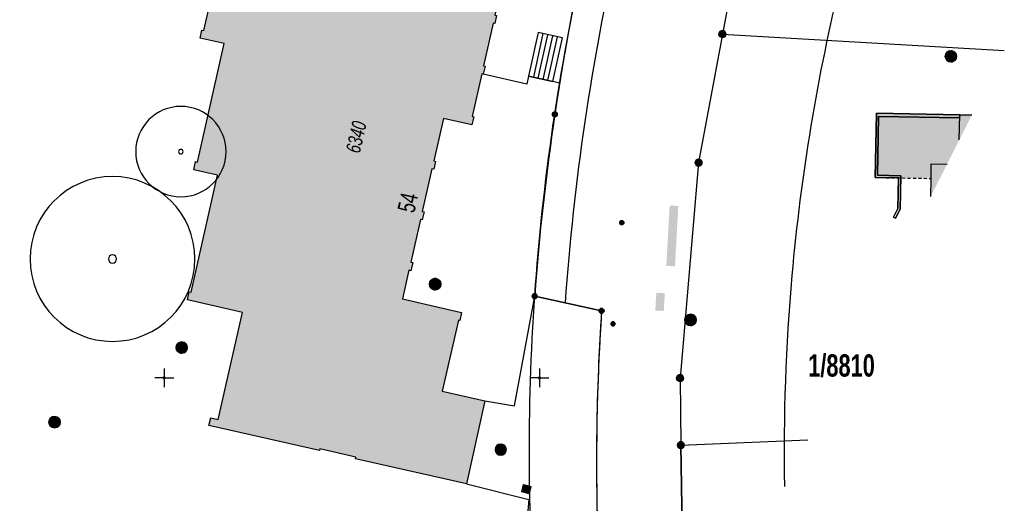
# Model space of a CAD drawing. Header units: metres. Extents: x 2695560 to 2696939, y 1260491 to 1262050.
# Tile 779 of 1005: x 2696666 to 2696732, y 1261216 to 1261249. Entities that reach past the tile are written whole.
import ezdxf

# ---------------------------------------------------------------- set-up
doc = ezdxf.new("R2010")
doc.units = ezdxf.units.M
doc.linetypes.add('AUSGEZOGEN', pattern=[0])
doc.linetypes.add('VERDECKT2_S2', pattern=[0.36, 0.2, -0.16])
for name, color, linetype in [('XR$1$AV_Flächen (EO)', 7, 'AUSGEZOGEN'), ('XR$1$AV_Gebäudeflächen (BB)', 7, 'AUSGEZOGEN'), ('XR$1$AV_Gebäudeflächen (EO)', 7, 'AUSGEZOGEN'), ('XR$1$AV_Grenzpunkte', 7, 'AUSGEZOGEN'), ('XR$1$AV_Grundstück-Nr.', 7, 'AUSGEZOGEN'), ('XR$1$AV_Haus-Nr.', 7, 'AUSGEZOGEN'), ('XR$1$AV_Koordinatennetzpunkte', 7, 'AUSGEZOGEN'), ('XR$1$AV_Linien (BB)', 7, 'AUSGEZOGEN'), ('XR$1$AV_Linien (EO)', 7, 'AUSGEZOGEN'), ('XR$1$AV_Versicherung-Nr.', 7, 'AUSGEZOGEN'), ('XR$1$AW_LK_Einlaufschacht alt', 24, 'AUSGEZOGEN'), ('XR$1$AW_LK_Schachtdeckel', 24, 'AUSGEZOGEN'), ('XR$1$EW_LK_Knoten', 1, 'AUSGEZOGEN'), ('XR$1$GR_Baum', 94, 'AUSGEZOGEN'), ('XR$1$Liegenschaftsgrenzen', 7, 'AUSGEZOGEN'), ('XR$1$PFAV', 255, 'AUSGEZOGEN'), ('XR$1$PFAW', 255, 'AUSGEZOGEN'), ('XR$1$PFEW', 255, 'AUSGEZOGEN'), ('XR$1$RAEW', 8, 'AUSGEZOGEN'), ('XR$1$RP_Abstandslinie', 7, 'AUSGEZOGEN')]:
    doc.layers.add(name, color=color, linetype=linetype)
doc.styles.add('ARIAL', font='arial.ttf')

# ---------------------------------------------------------------- blocks, each defined once
blk = doc.blocks.new('COMPLEXOBJECT_1470')
at = {"layer": 'XR$1$AV_Gebäudeflächen (BB)', "true_color": 0xd2d2d2, "transparency": 33554687}
for points in [[(873.946, 240.674), (874.785, 242.339), (873.974, 242.353)], [(873.13, 239.057), (872.081, 239.075), (872.065, 238.108), (872.045, 236.903)]]:
    blk.add_hatch(color=254, dxfattribs=at).paths.add_polyline_path(points)
blk = doc.blocks.new('COMPLEXOBJECT_143')
at = {"layer": 'XR$1$AV_Linien (BB)', "color": 7, "linetype": 'AUSGEZOGEN', "transparency": 33554687}
blk.add_lwpolyline([(6695.134, 11217.934), (6699.293, 11216.898), (6698.924, 11212.524)], dxfattribs=at)
blk = doc.blocks.new('COMPLEXOBJECT_147')
at = {"layer": 'XR$1$AV_Linien (BB)', "color": 7, "linetype": 'AUSGEZOGEN', "transparency": 33554687}
blk.add_line((6701.711, 11230.002), (6704.138, 11229.469), dxfattribs=at)
blk.add_arc((6855.478, 11219.368), 151.676, 176.18153, 181.74964, dxfattribs=at)
blk = doc.blocks.new('COMPLEXOBJECT_572')
at = {"layer": 'XR$1$AV_Linien (BB)', "color": 7, "linetype": 'AUSGEZOGEN', "transparency": 33554687}
blk.add_line((6701.381, 11244.887), (6701.344, 11244.657), dxfattribs=at)
blk.add_lwpolyline([(6720.588, 11314.278), (6713.031, 11283.615), (6710.695, 11284.17), (6703.852, 11256.968), (6703.547, 11255.756), (6703.242, 11254.544)], dxfattribs=at)
for centre, radius, start, end in [((6864.326, 11275.337), 148.92, 160.18922, 164.84147), ((6865.392, 11218.286), 166.154, 167.39558, 169.90104), ((6878.436, 11216.076), 179.383, 169.93662, 170.75762)]:
    blk.add_arc(centre, radius, start, end, dxfattribs=at)
blk = doc.blocks.new('COMPLEXOBJECT_573')
at = {"layer": 'XR$1$AV_Linien (BB)', "color": 7, "linetype": 'AUSGEZOGEN', "transparency": 33554687}
for centre, radius, start, end in [((6882.326, 11215.665), 183.289, 170.89903, 171.55914), ((6865.71, 11218.201), 166.481, 171.58314, 175.7811)]:
    blk.add_arc(centre, radius, start, end, dxfattribs=at)
blk = doc.blocks.new('COMPLEXOBJECT_730')
at = {"layer": 'XR$1$AV_Linien (BB)', "color": 7, "linetype": 'AUSGEZOGEN', "transparency": 33554687}
blk.add_arc((6861.473, 11218.733), 160.159, 167.26986, 175.96541, dxfattribs=at)
blk = doc.blocks.new('COMPLEXOBJECT_1371')
at = {"layer": 'XR$1$Liegenschaftsgrenzen', "color": 7, "linetype": 'AUSGEZOGEN', "transparency": 33554687}
blk.add_line((6704.138, 11229.469), (6699.68, 11230.449), dxfattribs=at)
for centre, radius, start, end in [((6866.557, 11218.072), 167.338, 167.41121, 171.58185), ((6865.71, 11218.201), 166.481, 171.58314, 175.7811), ((6854.923, 11219.377), 151.123, 176.17078, 182.2487)]:
    blk.add_arc(centre, radius, start, end, dxfattribs=at)
blk = doc.blocks.new('BAV15')
at = {"layer": 'XR$1$PFAV', "transparency": 33554687}
blk.add_hatch(color=7, dxfattribs=at).paths.add_polyline_path([(0.5, 0), (0.49, 0.1), (0.46, 0.2), (0.41, 0.29), (0.34, 0.36), (0.26, 0.42), (0.17, 0.47), (0.08, 0.49), (-0.03, 0.5), (-0.13, 0.48), (-0.22, 0.45), (-0.31, 0.4), (-0.38, 0.33), (-0.44, 0.24), (-0.48, 0.15), (-0.5, 0.05), (-0.5, -0.05), (-0.48, -0.15), (-0.44, -0.24), (-0.38, -0.33), (-0.31, -0.4), (-0.22, -0.45), (-0.13, -0.48), (-0.03, -0.5), (0.08, -0.49), (0.17, -0.47), (0.26, -0.42), (0.34, -0.36), (0.41, -0.29), (0.46, -0.2), (0.49, -0.1)])
at = {"color": 7, "transparency": 33554687}
for start, end in [(90, 270), (270, 90)]:
    blk.add_arc((0, 0), 0.5, start, end, dxfattribs=at)
at = {"layer": 'XR$1$PFAV', "transparency": 33554687}
blk.add_circle((0, 0), 0.5, dxfattribs=at)
blk = doc.blocks.new('BAV2041')
at = {"color": 7, "transparency": 33554687}
for p, q in [((-0.05, 0), (-0.5, 0)), ((0, 0.5), (0, 0.05)), ((0.05, 0), (0.5, 0)), ((0, -0.05), (0, -0.5))]:
    blk.add_line(p, q, dxfattribs=at)
blk.add_circle((0, 0), 0.05, dxfattribs=at)
for start, end in [(90, 270), (270, 90)]:
    blk.add_arc((0, 0), 0.05, start, end, dxfattribs=at)
blk = doc.blocks.new('COMPLEXOBJECT_1435')
at = {"layer": 'XR$1$RP_Abstandslinie', "color": 7, "linetype": 'AUSGEZOGEN', "transparency": 33554687}
for centre, radius, start, end in [((6849.417, 11220.057), 133.118, 166.25742, 174.93024), ((6849.317, 11220.118), 133.012, 174.95272, 181.01907)]:
    blk.add_arc(centre, radius, start, end, dxfattribs=at)
blk = doc.blocks.new('COMPLEXOBJECT_1436')
at = {"layer": 'XR$1$RP_Abstandslinie', "color": 7, "linetype": 'AUSGEZOGEN', "transparency": 33554687}
for centre, radius, start, end in [((6849.324, 11220.126), 150.016, 166.27868, 174.9544), ((6849.321, 11220.059), 150.019, 174.92872, 183.60741)]:
    blk.add_arc(centre, radius, start, end, dxfattribs=at)
blk = doc.blocks.new('COMPLEXOBJECT_1443')
at = {"layer": 'XR$1$RP_Abstandslinie', "color": 7, "linetype": 'AUSGEZOGEN', "transparency": 33554687}
blk.add_arc((6774.787, 11306.936), 150.087, 214.62331, 225.81492, dxfattribs=at)
blk = doc.blocks.new('WBGR1')
at = {"color": 94, "transparency": 33554687}
for radius, start, end in [(1, 90, 270), (1, 270, 90), (0.05, 90, 270), (0.05, 270, 90)]:
    blk.add_arc((0, 0), radius, start, end, dxfattribs=at)
blk = doc.blocks.new('BAW2089')
at = {"layer": 'XR$1$PFAW', "transparency": 33554687}
blk.add_hatch(color=7, dxfattribs=at).paths.add_polyline_path([(-0.5, 0.5), (-0.5, -0.5), (0.5, -0.5), (0.5, 0.5)])
at = {"transparency": 33554687}
blk.add_lwpolyline([(-0.5, 0.5), (0.5, 0.5), (0.5, -0.5), (-0.5, -0.5), (-0.5, 0.5)], close=True, dxfattribs=at)
at = {"layer": 'XR$1$PFAW', "transparency": 33554687}
blk.add_lwpolyline([(-0.5, 0.5), (0.5, 0.5), (0.5, -0.5), (-0.5, -0.5), (-0.5, 0.5)], close=True, dxfattribs=at)
blk = doc.blocks.new('BAW2082')
at = {"layer": 'XR$1$PFAW', "transparency": 33554687}
blk.add_hatch(color=7, dxfattribs=at).paths.add_polyline_path([(0.509, -0.003), (0.499, 0.098), (0.469, 0.194), (0.42, 0.283), (0.354, 0.359), (0.274, 0.421), (0.183, 0.466), (0.085, 0.491), (-0.016, 0.496), (-0.116, 0.481), (-0.211, 0.446), (-0.297, 0.392), (-0.37, 0.323), (-0.428, 0.24), (-0.468, 0.147), (-0.488, 0.047), (-0.488, -0.054), (-0.468, -0.153), (-0.428, -0.246), (-0.37, -0.329), (-0.297, -0.398), (-0.211, -0.452), (-0.116, -0.487), (-0.016, -0.502), (0.085, -0.497), (0.183, -0.472), (0.274, -0.427), (0.354, -0.366), (0.42, -0.289), (0.469, -0.2), (0.499, -0.104)])
at = {"transparency": 33554687}
for start, end in [(91.19481, 268.80519), (268.80519, 91.19481)]:
    blk.add_arc((0.01, 0), 0.5, start, end, dxfattribs=at)
at = {"layer": 'XR$1$PFAW', "transparency": 33554687}
blk.add_circle((0.009, -0.003), 0.5, dxfattribs=at)
blk = doc.blocks.new('BAW2090')
at = {"layer": 'XR$1$PFAW', "lineweight": 25, "transparency": 33554687}
blk.add_hatch(color=7, dxfattribs=at).paths.add_polyline_path([(0.5, 0), (0.49, 0.101), (0.459, 0.197), (0.41, 0.286), (0.344, 0.362), (0.264, 0.424), (0.174, 0.469), (0.076, 0.494), (-0.025, 0.499), (-0.125, 0.484), (-0.22, 0.449), (-0.306, 0.395), (-0.379, 0.326), (-0.437, 0.243), (-0.477, 0.15), (-0.497, 0.051), (-0.497, -0.051), (-0.477, -0.15), (-0.437, -0.243), (-0.379, -0.326), (-0.306, -0.395), (-0.22, -0.449), (-0.125, -0.484), (-0.025, -0.499), (0.076, -0.494), (0.174, -0.469), (0.264, -0.424), (0.344, -0.362), (0.41, -0.286), (0.459, -0.197), (0.49, -0.101)])
at = {"lineweight": 25, "transparency": 33554687}
for p, q in [((-0.177, 0.468), (-0.177, -0.468)), ((0.179, 0.467), (0.177, -0.468))]:
    blk.add_line(p, q, dxfattribs=at)
for start, end in [(90, 180), (180, 270), (0, 90), (270, 0)]:
    blk.add_arc((0, 0), 0.5, start, end, dxfattribs=at)
blk = doc.blocks.new('BAW2088')
at = {"layer": 'XR$1$PFAW', "transparency": 33554687}
blk.add_hatch(color=253, dxfattribs=at).paths.add_polyline_path([(0.51, 0), (0.5, 0.101), (0.47, 0.197), (0.421, 0.286), (0.355, 0.362), (0.275, 0.424), (0.184, 0.469), (0.086, 0.494), (-0.015, 0.499), (-0.115, 0.484), (-0.21, 0.449), (-0.296, 0.395), (-0.369, 0.326), (-0.427, 0.243), (-0.467, 0.15), (-0.487, 0.051), (-0.487, -0.051), (-0.467, -0.15), (-0.427, -0.243), (-0.369, -0.326), (-0.296, -0.395), (-0.21, -0.449), (-0.115, -0.484), (-0.015, -0.499), (0.086, -0.494), (0.184, -0.469), (0.275, -0.424), (0.355, -0.362), (0.421, -0.286), (0.47, -0.197), (0.5, -0.101)])
at = {"transparency": 33554687}
for start, end in [(91.19481, 268.80519), (268.80519, 91.19481)]:
    blk.add_arc((0.01, 0), 0.5, start, end, dxfattribs=at)
at = {"layer": 'XR$1$PFAW', "transparency": 33554687}
blk.add_circle((0.01, 0), 0.5, dxfattribs=at)
blk = doc.blocks.new('BEWLP2549_S')
at = {"layer": 'XR$1$PFEW', "transparency": 33554687}
blk.add_hatch(color=7, dxfattribs=at).paths.add_polyline_path([(0.5, 0), (0.49, 0.101), (0.459, 0.197), (0.41, 0.286), (0.344, 0.362), (0.264, 0.424), (0.174, 0.469), (0.076, 0.494), (-0.025, 0.499), (-0.125, 0.484), (-0.22, 0.449), (-0.306, 0.395), (-0.379, 0.326), (-0.437, 0.243), (-0.477, 0.15), (-0.497, 0.051), (-0.497, -0.051), (-0.477, -0.15), (-0.437, -0.243), (-0.379, -0.326), (-0.306, -0.395), (-0.22, -0.449), (-0.125, -0.484), (-0.025, -0.499), (0.076, -0.494), (0.174, -0.469), (0.264, -0.424), (0.344, -0.362), (0.41, -0.286), (0.459, -0.197), (0.49, -0.101)])
at = {"color": 1, "transparency": 33554687}
for p, q in [((0.354, -0.354), (-0.354, 0.354)), ((-0.354, -0.354), (0.354, 0.354))]:
    blk.add_line(p, q, dxfattribs=at)
for start, end in [(91.38095, 268.61905), (268.61905, 91.38095)]:
    blk.add_arc((0, 0), 0.5, start, end, dxfattribs=at)
at = {"layer": 'XR$1$PFEW', "transparency": 33554687}
blk.add_circle((0, 0), 0.5, dxfattribs=at)
blk = doc.blocks.new('BEW957')
at = {"layer": 'XR$1$RAEW', "transparency": 33554687}
blk.add_hatch(color=1, dxfattribs=at).paths.add_polyline_path([(-0.5, 0), (-0.5, -0.05), (-0.49, -0.1), (-0.48, -0.15), (-0.46, -0.2), (-0.44, -0.24), (-0.41, -0.29), (-0.38, -0.33), (-0.34, -0.36), (-0.31, -0.4), (-0.26, -0.42), (-0.22, -0.45), (-0.17, -0.47), (-0.13, -0.48), (-0.08, -0.49), (-0.03, -0.5), (0.03, -0.5), (0.08, -0.49), (0.13, -0.48), (0.17, -0.47), (0.22, -0.45), (0.26, -0.42), (0.31, -0.4), (0.34, -0.36), (0.38, -0.33), (0.41, -0.29), (0.44, -0.24), (0.46, -0.2), (0.48, -0.15), (0.49, -0.1), (0.5, -0.05), (0.5, 0), (0.5, 0.05), (0.49, 0.1), (0.48, 0.15), (0.46, 0.2), (0.44, 0.24), (0.41, 0.29), (0.38, 0.33), (0.34, 0.36), (0.31, 0.4), (0.26, 0.42), (0.22, 0.45), (0.17, 0.47), (0.13, 0.48), (0.08, 0.49), (0.03, 0.5), (-0.03, 0.5), (-0.08, 0.49), (-0.13, 0.48), (-0.17, 0.47), (-0.22, 0.45), (-0.26, 0.42), (-0.31, 0.4), (-0.34, 0.36), (-0.38, 0.33), (-0.41, 0.29), (-0.44, 0.24), (-0.46, 0.2), (-0.48, 0.15), (-0.49, 0.1), (-0.5, 0.05)])
at = {"color": 1, "transparency": 33554687}
for start, end in [(90, 180), (180, 270), (0, 90), (270, 0)]:
    blk.add_arc((0, 0), 0.5, start, end, dxfattribs=at)
at = {"layer": 'XR$1$RAEW', "color": 1, "transparency": 33554687}
blk.add_circle((0, 0), 0.5, dxfattribs=at)

msp = doc.modelspace()

# ---------------------------------------------------------------- hatches: boundary and pattern name
at = {"transparency": 33554687}
for points in [[(2696709.426, 1261232.279), (2696710.002, 1261232.247), (2696710.22, 1261236.273), (2696709.644, 1261236.305)], [(2696708.688, 1261229.306), (2696709.253, 1261229.272), (2696709.324, 1261230.454), (2696708.759, 1261230.488)]]:
    msp.add_hatch(color=7, dxfattribs=at).paths.add_polyline_path(points)
at = {"layer": 'XR$1$AV_Gebäudeflächen (BB)', "true_color": 0xd2d2d2, "transparency": 33554687}
msp.add_hatch(color=254, dxfattribs=at).paths.add_polyline_path([(2696697.226, 1261245.055), (2696697.348, 1261245.591), (2696697.239, 1261245.616), (2696697.886, 1261248.466), (2696697.991, 1261248.442), (2696698.111, 1261248.969), (2696698.002, 1261248.993), (2696698.646, 1261251.833), (2696698.752, 1261251.809), (2696698.874, 1261252.346), (2696694.4, 1261253.361), (2696694.365, 1261253.205), (2696693.327, 1261253.44), (2696693.363, 1261253.596), (2696693.137, 1261253.647), (2696694.9, 1261261.418), (2696695.017, 1261261.391), (2696695.136, 1261261.917), (2696687.724, 1261263.598), (2696685.698, 1261264.058), (2696685.579, 1261263.53), (2696685.696, 1261263.504), (2696683.91, 1261255.629), (2696680.384, 1261256.429), (2696680.264, 1261255.9), (2696680.398, 1261255.87), (2696678.606, 1261247.97), (2696678.48, 1261247.998), (2696678.358, 1261247.46), (2696679.969, 1261247.094), (2696678.178, 1261239.198), (2696678.052, 1261239.227), (2696677.928, 1261238.679), (2696679.525, 1261238.317), (2696677.756, 1261230.519), (2696677.629, 1261230.548), (2696677.506, 1261230.007), (2696681.182, 1261229.173), (2696679.563, 1261222.036), (2696679.059, 1261222.151), (2696678.942, 1261221.637), (2696686.305, 1261219.967), (2696686.331, 1261220.079), (2696688.737, 1261219.533), (2696688.711, 1261219.421), (2696696.104, 1261217.744), (2696697.34, 1261223.291), (2696694.491, 1261223.937), (2696695.564, 1261228.665), (2696695.662, 1261228.643), (2696695.783, 1261229.177), (2696691.836, 1261230.072), (2696692.271, 1261231.989), (2696692.407, 1261231.958), (2696692.531, 1261232.503), (2696692.394, 1261232.534), (2696693.039, 1261235.375), (2696693.155, 1261235.348), (2696693.277, 1261235.884), (2696693.16, 1261235.91), (2696693.804, 1261238.751), (2696693.931, 1261238.722), (2696694.05, 1261239.248), (2696693.923, 1261239.277), (2696694.565, 1261242.108), (2696696.473, 1261241.675), (2696696.595, 1261242.212), (2696696.476, 1261242.239), (2696697.12, 1261245.079)])
at = {"layer": 'XR$1$AV_Gebäudeflächen (EO)', "true_color": 0xebebeb, "transparency": 33554687}
msp.add_hatch(color=7, dxfattribs=at).paths.add_polyline_path([(2696728.13, 1261239.057), (2696728.946, 1261240.674), (2696728.974, 1261242.353), (2696723.421, 1261242.45), (2696723.346, 1261238.171), (2696727.065, 1261238.108), (2696727.081, 1261239.075)])

# ---------------------------------------------------------------- linework, layer by layer
at = {"layer": 'XR$1$AV_Flächen (EO)', "color": 7, "linetype": 'VERDECKT2_S2', "transparency": 33554687}
msp.add_line((2696723.346, 1261238.171), (2696727.065, 1261238.108), dxfattribs=at)
at = {"layer": 'XR$1$AV_Flächen (EO)', "color": 7, "linetype": 'AUSGEZOGEN', "transparency": 33554687}
for points in [[(2696702.498, 1261247.476), (2696700.877, 1261247.834), (2696700.238, 1261244.929), (2696701.859, 1261244.568), (2696702.498, 1261247.476)], [(2696723.421, 1261242.45), (2696723.346, 1261238.171), (2696724.896, 1261238.144), (2696724.862, 1261236.095), (2696724.561, 1261235.519), (2696724.694, 1261235.449), (2696725.011, 1261236.057), (2696725.049, 1261238.292), (2696723.499, 1261238.318), (2696723.567, 1261242.247), (2696728.97, 1261242.153), (2696728.974, 1261242.353), (2696723.421, 1261242.45)]]:
    msp.add_lwpolyline(points, close=True, dxfattribs=at)
for points in [[(2696728.946, 1261240.674), (2696728.974, 1261242.353), (2696723.421, 1261242.45), (2696723.346, 1261238.171)], [(2696727.065, 1261238.108), (2696727.081, 1261239.075), (2696728.13, 1261239.057)]]:
    msp.add_lwpolyline(points, dxfattribs=at)
at = {"layer": 'XR$1$AV_Linien (BB)', "color": 7, "linetype": 'AUSGEZOGEN', "transparency": 33554687}
for p, q in [((2696700.65, 1261230.259), (2696702.681, 1261229.812)), ((2696697.34, 1261223.291), (2696696.104, 1261217.744))]:
    msp.add_line(p, q, dxfattribs=at)
for points in [[(2696725.87, 1261300.957), (2696725.22, 1261298.315), (2696719.959, 1261276.952), (2696714.38, 1261254.3), (2696713.16, 1261247.733), (2696711.57, 1261239.16), (2696710.34, 1261224.8), (2696710.39, 1261220.33), (2696710.57, 1261209.43), (2696710.887, 1261204.849)], [(2696696.104, 1261217.744), (2696688.711, 1261219.421), (2696688.737, 1261219.533), (2696686.331, 1261220.079), (2696686.305, 1261219.967), (2696678.942, 1261221.637), (2696679.059, 1261222.151), (2696679.563, 1261222.036), (2696681.182, 1261229.173), (2696677.506, 1261230.007), (2696677.629, 1261230.548), (2696677.756, 1261230.519), (2696679.525, 1261238.317), (2696677.928, 1261238.679), (2696678.052, 1261239.227), (2696678.178, 1261239.198), (2696679.969, 1261247.094), (2696678.358, 1261247.46), (2696678.48, 1261247.998), (2696678.606, 1261247.97), (2696680.398, 1261255.87)], [(2696698.874, 1261252.346), (2696698.752, 1261251.809), (2696698.646, 1261251.833), (2696698.002, 1261248.993), (2696698.111, 1261248.969), (2696697.991, 1261248.442), (2696697.886, 1261248.466), (2696697.239, 1261245.616), (2696697.348, 1261245.591), (2696697.226, 1261245.055)], [(2696697.226, 1261245.055), (2696697.12, 1261245.079), (2696696.476, 1261242.239), (2696696.595, 1261242.212), (2696696.473, 1261241.675), (2696694.565, 1261242.108), (2696693.923, 1261239.277), (2696694.05, 1261239.248), (2696693.931, 1261238.722), (2696693.804, 1261238.751), (2696693.16, 1261235.91), (2696693.277, 1261235.884), (2696693.155, 1261235.348), (2696693.039, 1261235.375), (2696692.394, 1261232.534), (2696692.531, 1261232.503), (2696692.407, 1261231.958), (2696692.271, 1261231.989), (2696691.836, 1261230.072), (2696695.783, 1261229.177), (2696695.662, 1261228.643), (2696695.564, 1261228.665), (2696694.491, 1261223.937), (2696697.34, 1261223.291)], [(2696702.314, 1261244.467), (2696701.859, 1261244.568), (2696700.238, 1261244.929), (2696700.12, 1261244.399), (2696697.226, 1261245.055)], [(2696728.946, 1261240.674), (2696728.974, 1261242.353), (2696729.785, 1261242.339)], [(2696727.045, 1261236.903), (2696727.065, 1261238.108), (2696727.081, 1261239.075), (2696728.13, 1261239.057)], [(2696697.34, 1261223.291), (2696699.31, 1261222.94), (2696700.65, 1261230.259)]]:
    msp.add_lwpolyline(points, dxfattribs=at)
at = {"layer": 'XR$1$AV_Linien (EO)', "color": 7, "linetype": 'AUSGEZOGEN', "transparency": 33554687}
for p, q in [((2696701.201, 1261247.762), (2696700.563, 1261244.857)), ((2696700.887, 1261244.785), (2696701.525, 1261247.691)), ((2696701.211, 1261244.712), (2696701.85, 1261247.619)), ((2696701.535, 1261244.64), (2696702.174, 1261247.548))]:
    msp.add_line(p, q, dxfattribs=at)
msp.add_lwpolyline([(2696723.421, 1261242.45), (2696728.974, 1261242.353), (2696728.97, 1261242.153), (2696723.567, 1261242.247), (2696723.499, 1261238.318), (2696725.049, 1261238.292), (2696725.011, 1261236.057), (2696724.694, 1261235.449), (2696724.561, 1261235.519), (2696724.862, 1261236.095), (2696724.896, 1261238.144), (2696723.346, 1261238.171), (2696723.421, 1261242.45)], close=True, dxfattribs=at)
at = {"layer": 'XR$1$Liegenschaftsgrenzen', "color": 7, "linetype": 'AUSGEZOGEN', "transparency": 33554687}
for p, q in [((2696713.16, 1261247.733), (2696731.946, 1261246.628)), ((2696710.39, 1261220.33), (2696718.863, 1261220.672))]:
    msp.add_line(p, q, dxfattribs=at)
for points in [[(2696719.959, 1261276.952), (2696714.38, 1261254.3), (2696713.16, 1261247.733)], [(2696713.16, 1261247.733), (2696711.57, 1261239.16), (2696710.34, 1261224.8), (2696710.39, 1261220.33)], [(2696710.887, 1261204.849), (2696710.57, 1261209.43), (2696710.39, 1261220.33)]]:
    msp.add_lwpolyline(points, dxfattribs=at)

# ---------------------------------------------------------------- block references
at = {"layer": 'XR$1$AV_Gebäudeflächen (BB)', "color": 7, "transparency": 33554687}
msp.add_blockref('COMPLEXOBJECT_1470', (2695855, 1261000), dxfattribs=at)
at = {"layer": 'XR$1$AV_Grenzpunkte', "color": 7, "linetype": 'AUSGEZOGEN', "lineweight": -3, "transparency": 33554687}
for p, xscale, yscale in [((2696713.16, 1261247.733), 0.4549999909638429, 0.4549999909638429), ((2696701.992, 1261242.38), 0.3249999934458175, 0.3249999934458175), ((2696711.57, 1261239.16), 0.4549999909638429, 0.4549999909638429), ((2696700.65, 1261230.259), 0.3249999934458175, 0.3249999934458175), ((2696705.108, 1261229.279), 0.3249999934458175, 0.3249999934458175), ((2696710.34, 1261224.8), 0.4549999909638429, 0.4549999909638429), ((2696710.39, 1261220.33), 0.4549999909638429, 0.4549999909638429)]:
    msp.add_blockref('BAV15', p, dxfattribs=dict(at, xscale=xscale, yscale=yscale))
at = {"layer": 'XR$1$AV_Koordinatennetzpunkte', "color": 7, "linetype": 'AUSGEZOGEN', "lineweight": -3, "transparency": 33554687, "xscale": 1.25, "yscale": 1.25}
for p in [(2696675.97, 1261224.81), (2696700.97, 1261224.81)]:
    msp.add_blockref('BAV2041', p, dxfattribs=at)
at = {"layer": 'XR$1$AV_Linien (BB)', "color": 7, "linetype": 'AUSGEZOGEN', "lineweight": -3, "transparency": 33554687}
for name in ['COMPLEXOBJECT_572', 'COMPLEXOBJECT_730', 'COMPLEXOBJECT_143', 'COMPLEXOBJECT_573', 'COMPLEXOBJECT_147']:
    msp.add_blockref(name, (2690000.97, 1249999.81), dxfattribs=at)
at = {"layer": 'XR$1$AW_LK_Einlaufschacht alt', "color": 24, "linetype": 'AUSGEZOGEN', "lineweight": -3, "transparency": 33554687, "xscale": 0.5000000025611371, "yscale": 0.5000000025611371, "rotation": 166.420500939}
msp.add_blockref('BAW2089', (2696700.094, 1261217.393), dxfattribs=at)
at = {"layer": 'XR$1$AW_LK_Schachtdeckel', "color": 24, "linetype": 'AUSGEZOGEN', "lineweight": -3, "transparency": 33554687}
for name, p, xscale, yscale, rotation in [('BAW2082', (2696728.384, 1261246.249), 0.7499999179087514, 0.7499999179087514, 1.330971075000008), ('BAW2088', (2696694.007, 1261231.059), 0.7578193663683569, 0.7578193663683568, 347.253273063), ('BAW2082', (2696677.119, 1261226.833), 0.7499999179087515, 0.7499999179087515, 347.483876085)]:
    msp.add_blockref(name, p, dxfattribs=dict(at, xscale=xscale, yscale=yscale, rotation=rotation))
for name, p, xscale, yscale in [('BAW2082', (2696668.65, 1261221.862), 0.7499999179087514, 0.7499999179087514), ('BAW2090', (2696698.391, 1261220.028), 0.7499999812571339, 0.7499999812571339)]:
    msp.add_blockref(name, p, dxfattribs=dict(at, xscale=xscale, yscale=yscale))
at = {"layer": 'XR$1$EW_LK_Knoten', "color": 1, "linetype": 'AUSGEZOGEN', "lineweight": -3, "transparency": 33554687}
for name, p, xscale, yscale in [('BEW957', (2696706.454, 1261235.161), 0.2749999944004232, 0.2749999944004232), ('BEWLP2549_S', (2696711.035, 1261228.679), 0.749999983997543, 0.749999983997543), ('BEW957', (2696705.876, 1261228.416), 0.2749999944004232, 0.2749999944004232)]:
    msp.add_blockref(name, p, dxfattribs=dict(at, xscale=xscale, yscale=yscale))
at = {"layer": 'XR$1$GR_Baum', "color": 94, "linetype": 'AUSGEZOGEN', "lineweight": -3, "transparency": 33554687}
for p, xscale, yscale in [((2696677.076, 1261239.898), 3.012001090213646, 3.012001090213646), ((2696672.517, 1261232.738), 5.495277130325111, 5.495277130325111)]:
    msp.add_blockref('WBGR1', p, dxfattribs=dict(at, xscale=xscale, yscale=yscale))
at = {"layer": 'XR$1$Liegenschaftsgrenzen', "color": 7, "linetype": 'AUSGEZOGEN', "lineweight": -3, "transparency": 33554687}
msp.add_blockref('COMPLEXOBJECT_1371', (2690000.97, 1249999.81), dxfattribs=at)
at = {"layer": 'XR$1$RP_Abstandslinie', "color": 7, "linetype": 'AUSGEZOGEN', "lineweight": -3, "transparency": 33554687}
for name in ['COMPLEXOBJECT_1436', 'COMPLEXOBJECT_1435', 'COMPLEXOBJECT_1443']:
    msp.add_blockref(name, (2690000.97, 1249999.81), dxfattribs=at)

# ---------------------------------------------------------------- texts
at = {"layer": 'XR$1$AV_Grundstück-Nr.', "color": 7, "transparency": 33554687, "insert": (2696721.098, 1261225.618), "char_height": 1.48491, "width": 4.97324, "attachment_point": 5, "style": 'ARIAL'}
msp.add_mtext('\\A1;{\\fArial|i0|b1;\\H1.484908;\\W0.700000;\\C7;1/8810}\\P', dxfattribs=at)
at = {"layer": 'XR$1$AV_Haus-Nr.', "color": 7, "transparency": 33554687, "insert": (2696692.779, 1261236.366), "char_height": 1.1621, "width": 1.68109, "attachment_point": 8, "rotation": 77.2191, "style": 'ARIAL'}
msp.add_mtext('\\W0.70;54', dxfattribs=at)
at = {"layer": 'XR$1$AV_Versicherung-Nr.', "color": 7, "transparency": 33554687, "insert": (2696688.763, 1261240.87), "char_height": 0.96842, "width": 2.46457, "attachment_point": 5, "rotation": 77.2191, "style": 'ARIAL'}
msp.add_mtext('\\A1;{\\fArial|i1|b0;\\H0.968418;\\W0.700000;\\C7;6340}\\P', dxfattribs=at)

doc.saveas('drawing.dxf')
